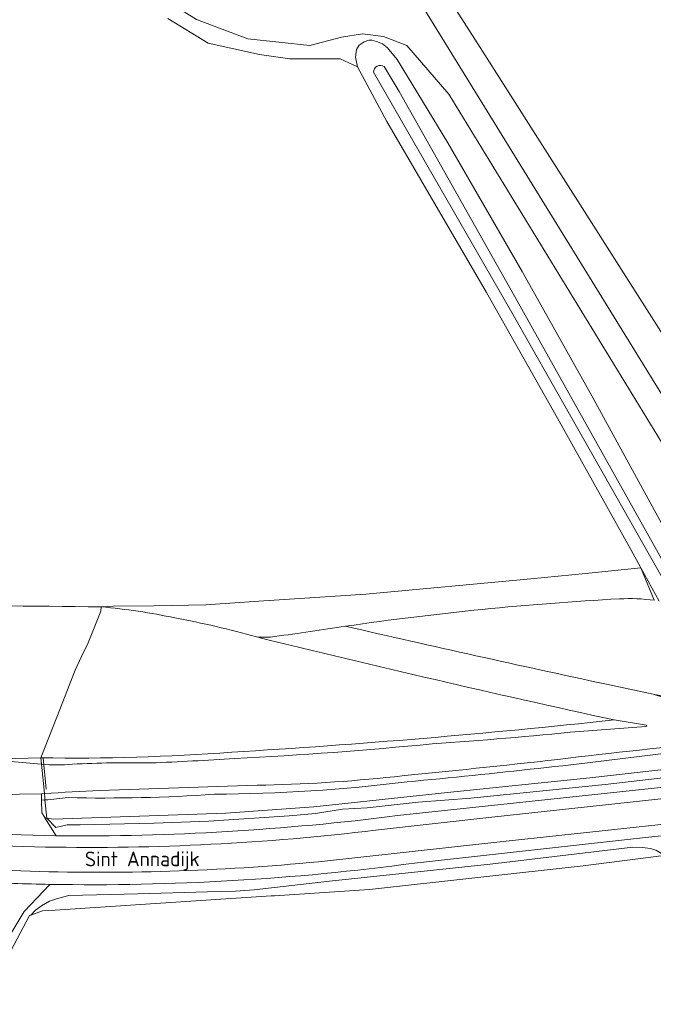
# Model space of a CAD drawing. Extents: x 184422 to 188298, y 343471 to 350189.
# Tile 341 of 513: x 186590 to 186667, y 348605 to 348724. Entities that reach past the tile are written whole.
import ezdxf
from ezdxf.enums import TextEntityAlignment as Align

# ---------------------------------------------------------------- set-up
doc = ezdxf.new("R2010")
doc.units = 0
for name, color, linetype, lineweight in [('B-WA-GR-BOUWLAND-GV', 252, 'Continuous', 13), ('B-WA-GR-GRAS-GV', 252, 'Continuous', 13), ('B-WA-GR-HOUTWAL-GV', 252, 'Continuous', 13), ('B-WA-GW-TALUD_KRUIN-G', 252, 'Continuous', 18), ('B-WA-IE-TERREINAFSCHEIDING_KUNSTMATIG_HEKWERK-G', 252, 'IE-TERREINAFSCHEIDING-KUNSTMATIG', 18), ('B-WA-OG-TOPOGRAFIE-T18', 252, 'Continuous', 18), ('B-WA-OG-WATER_GREPPEL-GV', 252, 'Continuous', 18), ('B-WA-OG-WATER_SLOOT-GV', 252, 'Continuous', 18), ('B-WA-OG-WEG-GV', 252, 'Continuous', 18), ('B-WA-VH-ONVERHARD-GV', 252, 'Continuous', 18), ('B-WA-VH-VERHARDING_ASFALT-GV', 252, 'Continuous', 18), ('B-WA-VH-VERHARDING_BETONSTRAATSTEEN-GV', 252, 'Continuous', 18)]:
    doc.layers.add(name, color=color, linetype=linetype, lineweight=lineweight)
doc.styles.add('NLCS-ISO-M1000-T18', font='NLCS-ISO.ttf', dxfattribs={"height": 1.8})
doc.linetypes.add('IE-TERREINAFSCHEIDING-KUNSTMATIG', pattern='A,4,[82,NLCS.SHX,S=0.75,R=90,X=0,Y=0],4,-2', length=10)

msp = doc.modelspace()

# ---------------------------------------------------------------- linework, layer by layer
at = {"layer": 'B-WA-GR-BOUWLAND-GV', "flags": 128}
msp.add_lwpolyline([(186668.125, 348622.81), (186658.339, 348621.553), (186632.384, 348618.68), (186620.822, 348617.925), (186620.435, 348617.899), (186594.175, 348616.184), (186592.614, 348616.082), (186591.2, 348615.574), (186591.06, 348615.524), (186590.664, 348614.779), (186589.928, 348613.395), (186588.056, 348609.875)], dxfattribs=at)
msp.add_lwpolyline([(186668.125, 348622.81), (186658.339, 348621.553), (186632.384, 348618.68), (186620.822, 348617.925), (186620.435, 348617.899), (186594.175, 348616.184), (186592.614, 348616.082), (186591.2, 348615.574), (186591.06, 348615.524), (186590.664, 348614.779), (186589.928, 348613.395), (186588.056, 348609.875)], dxfattribs=at)
msp.add_lwpolyline([(186668.125, 348622.81), (186658.339, 348621.553), (186632.384, 348618.68), (186620.822, 348617.925), (186620.435, 348617.899), (186594.175, 348616.184), (186592.614, 348616.082), (186591.2, 348615.574), (186591.06, 348615.524), (186590.664, 348614.779), (186589.928, 348613.395), (186588.056, 348609.875)], dxfattribs=at)
at = {"layer": 'B-WA-GR-GRAS-GV', "flags": 128}
for points in [[(186726.57, 348827.032), (186715.297, 348821.007), (186706.134, 348816.074), (186698.891, 348811.589), (186690.272, 348804.935), (186685.392, 348800.875), (186680.108, 348796.27), (186675.963, 348792.726), (186673.206, 348789.657), (186668.246, 348784.261), (186664.379, 348779.474), (186662.212, 348776.57), (186656.262, 348767.201), (186651.341, 348760.666), (186648.664, 348757.235), (186645.638, 348754.108), (186642.8, 348751.388), (186632.213, 348742.257), (186645.814, 348720.958), (186684.65, 348660.007), (186703.216, 348665.877), (186715.741, 348670.428), (186719.185, 348671.321)], [(186726.57, 348827.032), (186715.297, 348821.007), (186706.134, 348816.074), (186698.891, 348811.589), (186690.272, 348804.935), (186685.392, 348800.875), (186680.108, 348796.27), (186675.963, 348792.726), (186673.206, 348789.657), (186668.246, 348784.261), (186664.379, 348779.474), (186662.212, 348776.57), (186656.262, 348767.201), (186651.341, 348760.666), (186648.664, 348757.235), (186645.638, 348754.108), (186642.8, 348751.388), (186632.213, 348742.257), (186645.814, 348720.958), (186684.65, 348660.007), (186703.216, 348665.877), (186715.741, 348670.428), (186719.185, 348671.321)], [(186726.57, 348827.032), (186715.297, 348821.007), (186706.134, 348816.074), (186698.891, 348811.589), (186690.272, 348804.935), (186685.392, 348800.875), (186680.108, 348796.27), (186675.963, 348792.726), (186673.206, 348789.657), (186668.246, 348784.261), (186664.379, 348779.474), (186662.212, 348776.57), (186656.262, 348767.201), (186651.341, 348760.666), (186648.664, 348757.235), (186645.638, 348754.108), (186642.8, 348751.388), (186632.213, 348742.257), (186645.814, 348720.958), (186684.65, 348660.007), (186703.216, 348665.877), (186715.741, 348670.428), (186719.185, 348671.321)], [(186719.185, 348671.321), (186715.741, 348670.428), (186703.216, 348665.877), (186684.65, 348660.007), (186645.814, 348720.958), (186632.213, 348742.257)], [(186719.185, 348671.321), (186715.741, 348670.428), (186703.216, 348665.877), (186684.65, 348660.007), (186645.814, 348720.958), (186632.213, 348742.257)], [(186719.185, 348671.321), (186715.741, 348670.428), (186703.216, 348665.877), (186684.65, 348660.007), (186645.814, 348720.958), (186632.213, 348742.257)], [(186629.927, 348740.411), (186675.508, 348666.465), (186679.342, 348659.48), (186679.772, 348659.757), (186688.462, 348643.756), (186689.306, 348643.082), (186688.999, 348643.571), (186688.503, 348644.885), (186687.735, 348647.481), (186688.905, 348645.496), (186689.436, 348644.703), (186690.002, 348644.14), (186690.272, 348643.951), (186690.662, 348643.816), (186690.954, 348643.778), (186691.673, 348643.796), (186692.521, 348643.845), (186693.162, 348644.033), (186696.667, 348645.298), (186703.017, 348647.919), (186710.583, 348651.672), (186715.328, 348654.118), (186717.311, 348655.337)], [(186629.927, 348740.411), (186675.508, 348666.465), (186679.342, 348659.48), (186679.772, 348659.757), (186688.462, 348643.756), (186689.306, 348643.082), (186688.999, 348643.571), (186688.503, 348644.885), (186687.735, 348647.481), (186688.905, 348645.496), (186689.436, 348644.703), (186690.002, 348644.14), (186690.272, 348643.951), (186690.662, 348643.816), (186690.954, 348643.778), (186691.673, 348643.796), (186692.521, 348643.845), (186693.162, 348644.033), (186696.667, 348645.298), (186703.017, 348647.919), (186710.583, 348651.672), (186715.328, 348654.118), (186717.311, 348655.337)], [(186629.927, 348740.411), (186675.508, 348666.465), (186679.342, 348659.48), (186679.772, 348659.757), (186688.462, 348643.756), (186689.306, 348643.082), (186688.999, 348643.571), (186688.503, 348644.885), (186687.735, 348647.481), (186688.905, 348645.496), (186689.436, 348644.703), (186690.002, 348644.14), (186690.272, 348643.951), (186690.662, 348643.816), (186690.954, 348643.778), (186691.673, 348643.796), (186692.521, 348643.845), (186693.162, 348644.033), (186696.667, 348645.298), (186703.017, 348647.919), (186710.583, 348651.672), (186715.328, 348654.118), (186717.311, 348655.337)], [(186599.756, 348653.022), (186601.214, 348653.088), (186606.192, 348653.148), (186612.484, 348653.281), (186618.927, 348653.709), (186631.926, 348654.572), (186651.963, 348656.409), (186658.643, 348657.088), (186665.349, 348657.771), (186664.118, 348659.988), (186655.237, 348675.949), (186646.592, 348691.205), (186634.476, 348711.999), (186630.917, 348718.644), (186628.79, 348719.594), (186622.673, 348719.594), (186619.002, 348720.138), (186612.749, 348721.497), (186607.854, 348724.488)], [(186599.756, 348653.022), (186601.214, 348653.088), (186606.192, 348653.148), (186612.484, 348653.281), (186618.927, 348653.709), (186631.926, 348654.572), (186651.963, 348656.409), (186658.643, 348657.088), (186665.349, 348657.771), (186664.118, 348659.988), (186655.237, 348675.949), (186646.592, 348691.205), (186634.476, 348711.999), (186630.917, 348718.644), (186628.79, 348719.594), (186622.673, 348719.594), (186619.002, 348720.138), (186612.749, 348721.497), (186607.854, 348724.488)], [(186599.756, 348653.022), (186601.214, 348653.088), (186606.192, 348653.148), (186612.484, 348653.281), (186618.927, 348653.709), (186631.926, 348654.572), (186651.963, 348656.409), (186658.643, 348657.088), (186665.349, 348657.771), (186664.118, 348659.988), (186655.237, 348675.949), (186646.592, 348691.205), (186634.476, 348711.999), (186630.917, 348718.644), (186628.79, 348719.594), (186622.673, 348719.594), (186619.002, 348720.138), (186612.749, 348721.497), (186607.854, 348724.488)], [(186667.593, 348653.727), (186665.349, 348657.771), (186658.643, 348657.088), (186651.963, 348656.409), (186631.926, 348654.572), (186618.927, 348653.709), (186612.484, 348653.281), (186606.192, 348653.148)], [(186667.593, 348653.727), (186665.349, 348657.771), (186658.643, 348657.088), (186651.963, 348656.409), (186631.926, 348654.572), (186618.927, 348653.709), (186612.484, 348653.281), (186606.192, 348653.148)], [(186667.593, 348653.727), (186665.349, 348657.771), (186658.643, 348657.088), (186651.963, 348656.409), (186631.926, 348654.572), (186618.927, 348653.709), (186612.484, 348653.281), (186606.192, 348653.148)], [(186606.192, 348653.148), (186601.214, 348653.088), (186599.756, 348653.022)], [(186606.192, 348653.148), (186601.214, 348653.088), (186599.756, 348653.022)], [(186606.192, 348653.148), (186601.214, 348653.088), (186599.756, 348653.022)], [(186661.158, 348643.615), (186666.867, 348642.419)], [(186661.158, 348643.615), (186666.867, 348642.419)], [(186661.158, 348643.615), (186666.867, 348642.419)], [(186657.895, 348637.899), (186665.969, 348638.486), (186666.091, 348638.536), (186666.041, 348638.658), (186662.104, 348639.285)], [(186657.895, 348637.899), (186665.969, 348638.486), (186666.091, 348638.536), (186666.041, 348638.658), (186662.104, 348639.285)], [(186657.895, 348637.899), (186665.969, 348638.486), (186666.091, 348638.536), (186666.041, 348638.658), (186662.104, 348639.285)], [(186584.768, 348634.5), (186592.443, 348634.687)], [(186584.768, 348634.5), (186592.443, 348634.687)], [(186584.768, 348634.5), (186592.443, 348634.687)], [(186592.443, 348634.687), (186592.518, 348633.906)], [(186592.443, 348634.687), (186592.518, 348633.906)], [(186592.443, 348634.687), (186592.518, 348633.906)], [(186592.933, 348629.561), (186592.512, 348629.521), (186592.535, 348628.005), (186592.901, 348627.419), (186593.145, 348627.353), (186593.934, 348627.248), (186614.916, 348627.961), (186625.62, 348628.726), (186641.862, 348630.475), (186659.168, 348632.252), (186677.081, 348634.276)], [(186592.933, 348629.561), (186592.512, 348629.521), (186592.535, 348628.005), (186592.901, 348627.419), (186593.145, 348627.353), (186593.934, 348627.248), (186614.916, 348627.961), (186625.62, 348628.726), (186641.862, 348630.475), (186659.168, 348632.252), (186677.081, 348634.276)], [(186592.933, 348629.561), (186592.512, 348629.521), (186592.535, 348628.005), (186592.901, 348627.419), (186593.145, 348627.353), (186593.934, 348627.248), (186614.916, 348627.961), (186625.62, 348628.726), (186641.862, 348630.475), (186659.168, 348632.252), (186677.081, 348634.276)], [(186592.858, 348630.344), (186592.5, 348630.321), (186592.512, 348629.521), (186592.933, 348629.561)], [(186592.858, 348630.344), (186592.5, 348630.321), (186592.512, 348629.521), (186592.933, 348629.561)], [(186592.858, 348630.344), (186592.5, 348630.321), (186592.512, 348629.521), (186592.933, 348629.561)]]:
    msp.add_lwpolyline(points, dxfattribs=at)
at = {"layer": 'B-WA-GR-GRAS-GV'}
for points in [[(186574.49, 348653.16, -0.0038778), (186599.756, 348653.022)], [(186599.756, 348653.022, 0.0038778), (186574.49, 348653.16)], [(186574.49, 348653.16, -0.0038778), (186599.756, 348653.022)], [(186599.756, 348653.022, 0.0038778), (186574.49, 348653.16)], [(186574.49, 348653.16, -0.0038778), (186599.756, 348653.022)], [(186599.756, 348653.022, 0.0038778), (186574.49, 348653.16)], [(186629.464, 348650.666, -0.0227863), (186662.761, 348653.995)], [(186662.761, 348653.995, 0.0227863), (186629.464, 348650.666)], [(186629.464, 348650.666, -0.0227863), (186662.761, 348653.995)], [(186662.761, 348653.995, 0.0227863), (186629.464, 348650.666)], [(186629.464, 348650.666, -0.0227863), (186662.761, 348653.995)], [(186662.761, 348653.995, 0.0227863), (186629.464, 348650.666)], [(186662.761, 348653.995, -0.0470035), (186666.99, 348653.818)], [(186666.99, 348653.818, 0.0470035), (186662.761, 348653.995)], [(186662.761, 348653.995, -0.0470035), (186666.99, 348653.818)], [(186666.99, 348653.818, 0.0470035), (186662.761, 348653.995)], [(186662.761, 348653.995, -0.0470035), (186666.99, 348653.818)], [(186666.99, 348653.818, 0.0470035), (186662.761, 348653.995)], [(186599.756, 348653.022, -0.0301583), (186608.726, 348651.678)], [(186608.726, 348651.678, 0.0301583), (186599.756, 348653.022)], [(186599.756, 348653.022, -0.0301583), (186608.726, 348651.678)], [(186608.726, 348651.678, 0.0301583), (186599.756, 348653.022)], [(186599.756, 348653.022, -0.0301583), (186608.726, 348651.678)], [(186608.726, 348651.678, 0.0301583), (186599.756, 348653.022)], [(186608.726, 348651.678, -0.0241425), (186618.652, 348649.365)], [(186618.652, 348649.365, 0.0241425), (186608.726, 348651.678)], [(186608.726, 348651.678, -0.0241425), (186618.652, 348649.365)], [(186618.652, 348649.365, 0.0241425), (186608.726, 348651.678)], [(186608.726, 348651.678, -0.0241425), (186618.652, 348649.365)], [(186618.652, 348649.365, 0.0241425), (186608.726, 348651.678)], [(186620.876, 348649.417, 0.0047747), (186629.464, 348650.666)], [(186620.876, 348649.417, 0.0047747), (186629.464, 348650.666)], [(186620.876, 348649.417, 0.0047747), (186629.464, 348650.666)], [(186629.464, 348650.666, 0.0030032), (186661.158, 348643.615)], [(186629.464, 348650.666, 0.0030032), (186661.158, 348643.615)], [(186629.464, 348650.666, 0.0030032), (186661.158, 348643.615)], [(186618.652, 348649.365, 0.0566869), (186620.876, 348649.417)], [(186618.652, 348649.365, 0.0566869), (186620.876, 348649.417)], [(186618.652, 348649.365, 0.0566869), (186620.876, 348649.417)], [(186662.104, 348639.285, -0.006503), (186618.652, 348649.365)], [(186662.104, 348639.285, -0.006503), (186618.652, 348649.365)], [(186662.104, 348639.285, -0.006503), (186618.652, 348649.365)], [(186670.158, 348642.236, -0.107218), (186666.867, 348642.419)], [(186666.867, 348642.419, 0.049664), (186670.61, 348641.55)], [(186666.867, 348642.419, 0.107218), (186670.158, 348642.236)], [(186670.158, 348642.236, -0.107218), (186666.867, 348642.419)], [(186666.867, 348642.419, 0.049664), (186670.61, 348641.55)], [(186666.867, 348642.419, 0.107218), (186670.158, 348642.236)], [(186670.158, 348642.236, -0.107218), (186666.867, 348642.419)], [(186666.867, 348642.419, 0.049664), (186670.61, 348641.55)], [(186666.867, 348642.419, 0.107218), (186670.158, 348642.236)], [(186662.104, 348639.285, -0.0120486), (186615.627, 348635.369)], [(186615.627, 348635.369, 0.0120486), (186662.104, 348639.285)], [(186662.104, 348639.285, -0.0120486), (186615.627, 348635.369)], [(186615.627, 348635.369, 0.0120486), (186662.104, 348639.285)], [(186662.104, 348639.285, -0.0120486), (186615.627, 348635.369)], [(186615.627, 348635.369, 0.0120486), (186662.104, 348639.285)], [(186640.008, 348636.388, 0.0084524), (186657.895, 348637.899)], [(186640.008, 348636.388, 0.0084524), (186657.895, 348637.899)], [(186640.008, 348636.388, 0.0084524), (186657.895, 348637.899)], [(186616.005, 348634.615, 0.0130458), (186640.008, 348636.388)], [(186616.005, 348634.615, 0.0130458), (186640.008, 348636.388)], [(186616.005, 348634.615, 0.0130458), (186640.008, 348636.388)], [(186675.117, 348636.671, 0.0045094), (186655.279, 348634.492)], [(186675.117, 348636.671, 0.0045094), (186655.279, 348634.492)], [(186675.117, 348636.671, 0.0045094), (186655.279, 348634.492)], [(186615.627, 348635.369, -0.0225087), (186592.443, 348634.687)], [(186592.443, 348634.687, 0.0225087), (186615.627, 348635.369)], [(186615.627, 348635.369, -0.0225087), (186592.443, 348634.687)], [(186592.443, 348634.687, 0.0225087), (186615.627, 348635.369)], [(186615.627, 348635.369, -0.0225087), (186592.443, 348634.687)], [(186592.443, 348634.687, 0.0225087), (186615.627, 348635.369)], [(186636.95, 348631.763, 0.0077637), (186668.789, 348635.278)], [(186668.789, 348635.278, -0.0077637), (186636.95, 348631.763)], [(186636.95, 348631.763, 0.0077637), (186668.789, 348635.278)], [(186668.789, 348635.278, -0.0077637), (186636.95, 348631.763)], [(186636.95, 348631.763, 0.0077637), (186668.789, 348635.278)], [(186668.789, 348635.278, -0.0077637), (186636.95, 348631.763)], [(186596.257, 348633.906, -0.0188788), (186605.789, 348634.06)], [(186596.257, 348633.906, -0.0188788), (186605.789, 348634.06)], [(186596.257, 348633.906, -0.0188788), (186605.789, 348634.06)], [(186605.789, 348634.06, 0.0067767), (186616.005, 348634.615)], [(186605.789, 348634.06, 0.0067767), (186616.005, 348634.615)], [(186605.789, 348634.06, 0.0067767), (186616.005, 348634.615)], [(186655.279, 348634.492, -0.0034512), (186635.416, 348632.393)], [(186655.279, 348634.492, -0.0034512), (186635.416, 348632.393)], [(186655.279, 348634.492, -0.0034512), (186635.416, 348632.393)], [(186592.518, 348633.906, 0.0443969), (186596.257, 348633.906)], [(186592.518, 348633.906, 0.0443969), (186596.257, 348633.906)], [(186592.518, 348633.906, 0.0443969), (186596.257, 348633.906)], [(186613.517, 348630.253, 0.0284272), (186636.95, 348631.763)], [(186636.95, 348631.763, -0.0284272), (186613.517, 348630.253)], [(186613.517, 348630.253, 0.0284272), (186636.95, 348631.763)], [(186636.95, 348631.763, -0.0284272), (186613.517, 348630.253)], [(186613.517, 348630.253, 0.0284272), (186636.95, 348631.763)], [(186636.95, 348631.763, -0.0284272), (186613.517, 348630.253)], [(186635.416, 348632.393, -0.0228446), (186618.707, 348631.357)], [(186635.416, 348632.393, -0.0228446), (186618.707, 348631.357)], [(186635.416, 348632.393, -0.0228446), (186618.707, 348631.357)], [(186599.597, 348630.706, 0.0044945), (186592.858, 348630.344)], [(186599.597, 348630.706, 0.0044945), (186592.858, 348630.344)], [(186599.597, 348630.706, 0.0044945), (186592.858, 348630.344)], [(186618.707, 348631.357, 0.0002578), (186599.597, 348630.706)], [(186618.707, 348631.357, 0.0002578), (186599.597, 348630.706)], [(186618.707, 348631.357, 0.0002578), (186599.597, 348630.706)], [(186592.933, 348629.561, 0.0031341), (186595.744, 348629.844)], [(186595.744, 348629.844, -0.0031341), (186592.933, 348629.561)], [(186592.933, 348629.561, 0.0031341), (186595.744, 348629.844)], [(186595.744, 348629.844, -0.0031341), (186592.933, 348629.561)], [(186592.933, 348629.561, 0.0031341), (186595.744, 348629.844)], [(186595.744, 348629.844, -0.0031341), (186592.933, 348629.561)], [(186595.744, 348629.844, 0.0219945), (186613.517, 348630.253)], [(186613.517, 348630.253, -0.0219945), (186595.744, 348629.844)], [(186595.744, 348629.844, 0.0219945), (186613.517, 348630.253)], [(186613.517, 348630.253, -0.0219945), (186595.744, 348629.844)], [(186595.744, 348629.844, 0.0219945), (186613.517, 348630.253)], [(186613.517, 348630.253, -0.0219945), (186595.744, 348629.844)]]:
    msp.add_lwpolyline(points, format="xyb", dxfattribs=at)
at = {"layer": 'B-WA-GR-GRAS-GV', "flags": 128}
for points in [[(186644.689, 348629.778), (186661.022, 348631.425), (186670.504, 348632.542), (186673.784, 348632.876), (186677.051, 348633.133), (186677.081, 348634.276), (186659.168, 348632.252), (186641.862, 348630.475), (186625.62, 348628.726), (186614.916, 348627.961), (186593.934, 348627.248), (186593.145, 348627.353), (186594.26, 348626.216), (186595.64, 348626.528), (186597.192, 348626.557), (186606.21, 348626.728), (186612.861, 348626.987), (186622.598, 348627.634), (186625.821, 348627.938), (186629.104, 348628.438), (186632.102, 348628.594), (186638.283, 348629.308)], [(186644.689, 348629.778), (186661.022, 348631.425), (186670.504, 348632.542), (186673.784, 348632.876), (186677.051, 348633.133), (186677.081, 348634.276), (186659.168, 348632.252), (186641.862, 348630.475), (186625.62, 348628.726), (186614.916, 348627.961), (186593.934, 348627.248), (186593.145, 348627.353), (186594.26, 348626.216), (186595.64, 348626.528), (186597.192, 348626.557), (186606.21, 348626.728), (186612.861, 348626.987), (186622.598, 348627.634), (186625.821, 348627.938), (186629.104, 348628.438), (186632.102, 348628.594), (186638.283, 348629.308)], [(186644.689, 348629.778), (186661.022, 348631.425), (186670.504, 348632.542), (186673.784, 348632.876), (186677.051, 348633.133), (186677.081, 348634.276), (186659.168, 348632.252), (186641.862, 348630.475), (186625.62, 348628.726), (186614.916, 348627.961), (186593.934, 348627.248), (186593.145, 348627.353), (186594.26, 348626.216), (186595.64, 348626.528), (186597.192, 348626.557), (186606.21, 348626.728), (186612.861, 348626.987), (186622.598, 348627.634), (186625.821, 348627.938), (186629.104, 348628.438), (186632.102, 348628.594), (186638.283, 348629.308)], [(186591.2, 348615.574), (186592.614, 348616.082), (186594.175, 348616.184), (186620.435, 348617.899), (186620.822, 348617.925), (186632.384, 348618.68), (186658.339, 348621.553), (186668.125, 348622.81), (186667.845, 348623.044), (186667.243, 348623.437), (186666.511, 348623.652), (186665.57, 348623.787), (186664.361, 348623.834), (186647.03, 348621.78), (186627.5, 348619.693), (186618.336, 348618.645), (186616.08, 348618.478), (186612.684, 348618.401), (186604.2, 348618.146), (186595.848, 348617.966), (186594.439, 348617.614), (186593.475, 348617.265), (186592.524, 348616.717), (186591.794, 348616.169)], [(186591.2, 348615.574), (186592.614, 348616.082), (186594.175, 348616.184), (186620.435, 348617.899), (186620.822, 348617.925), (186632.384, 348618.68), (186658.339, 348621.553), (186668.125, 348622.81), (186667.845, 348623.044), (186667.243, 348623.437), (186666.511, 348623.652), (186665.57, 348623.787), (186664.361, 348623.834), (186647.03, 348621.78), (186627.5, 348619.693), (186618.336, 348618.645), (186616.08, 348618.478), (186612.684, 348618.401), (186604.2, 348618.146), (186595.848, 348617.966), (186594.439, 348617.614), (186593.475, 348617.265), (186592.524, 348616.717), (186591.794, 348616.169)], [(186591.2, 348615.574), (186592.614, 348616.082), (186594.175, 348616.184), (186620.435, 348617.899), (186620.822, 348617.925), (186632.384, 348618.68), (186658.339, 348621.553), (186668.125, 348622.81), (186667.845, 348623.044), (186667.243, 348623.437), (186666.511, 348623.652), (186665.57, 348623.787), (186664.361, 348623.834), (186647.03, 348621.78), (186627.5, 348619.693), (186618.336, 348618.645), (186616.08, 348618.478), (186612.684, 348618.401), (186604.2, 348618.146), (186595.848, 348617.966), (186594.439, 348617.614), (186593.475, 348617.265), (186592.524, 348616.717), (186591.794, 348616.169)]]:
    msp.add_lwpolyline(points, close=True, dxfattribs=at)
at = {"layer": 'B-WA-GR-HOUTWAL-GV', "flags": 128}
for points in [[(186682.748, 348643.391), (186682.897, 348643.175), (186684.11, 348644.003), (186676.665, 348657.845), (186672.779, 348665.007), (186642.025, 348715.324), (186636.919, 348721.207), (186634.078, 348722.322), (186631.531, 348722.628), (186628.985, 348722.221), (186625.114, 348721.203), (186617.575, 348722.017), (186611.361, 348724.357), (186605.045, 348728.324), (186600.257, 348731.478), (186596.284, 348732.597), (186592.82, 348733.004), (186591.133, 348732.781)], [(186682.748, 348643.391), (186682.897, 348643.175), (186684.11, 348644.003), (186676.665, 348657.845), (186672.779, 348665.007), (186642.025, 348715.324), (186636.919, 348721.207), (186634.078, 348722.322), (186631.531, 348722.628), (186628.985, 348722.221), (186625.114, 348721.203), (186617.575, 348722.017), (186611.361, 348724.357), (186605.045, 348728.324), (186600.257, 348731.478), (186596.284, 348732.597), (186592.82, 348733.004), (186591.133, 348732.781)], [(186682.748, 348643.391), (186682.897, 348643.175), (186684.11, 348644.003), (186676.665, 348657.845), (186672.779, 348665.007), (186642.025, 348715.324), (186636.919, 348721.207), (186634.078, 348722.322), (186631.531, 348722.628), (186628.985, 348722.221), (186625.114, 348721.203), (186617.575, 348722.017), (186611.361, 348724.357), (186605.045, 348728.324), (186600.257, 348731.478), (186596.284, 348732.597), (186592.82, 348733.004), (186591.133, 348732.781)], [(186607.854, 348724.488), (186612.749, 348721.497), (186619.002, 348720.138), (186622.673, 348719.594), (186628.79, 348719.594), (186630.917, 348718.644), (186630.673, 348719.79), (186630.805, 348720.725), (186631.112, 348721.242), (186631.737, 348721.645), (186632.287, 348721.864), (186632.651, 348721.877), (186633.243, 348721.705), (186633.949, 348721.415), (186634.56, 348720.913), (186635.755, 348719.502), (186641.889, 348709.387), (186650.919, 348693.745), (186659.393, 348678.661), (186667.649, 348663.56), (186669.214, 348660.64), (186671.802, 348656.782)], [(186607.854, 348724.488), (186612.749, 348721.497), (186619.002, 348720.138), (186622.673, 348719.594), (186628.79, 348719.594), (186630.917, 348718.644), (186630.673, 348719.79), (186630.805, 348720.725), (186631.112, 348721.242), (186631.737, 348721.645), (186632.287, 348721.864), (186632.651, 348721.877), (186633.243, 348721.705), (186633.949, 348721.415), (186634.56, 348720.913), (186635.755, 348719.502), (186641.889, 348709.387), (186650.919, 348693.745), (186659.393, 348678.661), (186667.649, 348663.56), (186669.214, 348660.64), (186671.802, 348656.782)], [(186607.854, 348724.488), (186612.749, 348721.497), (186619.002, 348720.138), (186622.673, 348719.594), (186628.79, 348719.594), (186630.917, 348718.644), (186630.673, 348719.79), (186630.805, 348720.725), (186631.112, 348721.242), (186631.737, 348721.645), (186632.287, 348721.864), (186632.651, 348721.877), (186633.243, 348721.705), (186633.949, 348721.415), (186634.56, 348720.913), (186635.755, 348719.502), (186641.889, 348709.387), (186650.919, 348693.745), (186659.393, 348678.661), (186667.649, 348663.56), (186669.214, 348660.64), (186671.802, 348656.782)]]:
    msp.add_lwpolyline(points, dxfattribs=at)
at = {"layer": 'B-WA-GW-TALUD_KRUIN-G'}
for points in [[(186629.464, 348650.666, 0.0030032), (186661.158, 348643.615)], [(186629.464, 348650.666, 0.0030032), (186661.158, 348643.615)], [(186629.464, 348650.666, 0.0030032), (186661.158, 348643.615)], [(186666.867, 348642.419, 0.107218), (186670.158, 348642.236)], [(186666.867, 348642.419, 0.107218), (186670.158, 348642.236)], [(186666.867, 348642.419, 0.107218), (186670.158, 348642.236)], [(186615.627, 348635.369, 0.0120486), (186662.104, 348639.285)], [(186615.627, 348635.369, 0.0120486), (186662.104, 348639.285)], [(186615.627, 348635.369, 0.0120486), (186662.104, 348639.285)], [(186592.443, 348634.687, 0.0225087), (186615.627, 348635.369)], [(186592.443, 348634.687, 0.0225087), (186615.627, 348635.369)], [(186592.443, 348634.687, 0.0225087), (186615.627, 348635.369)], [(186668.789, 348635.278, -0.0077637), (186636.95, 348631.763)], [(186668.789, 348635.278, -0.0077637), (186636.95, 348631.763)], [(186668.789, 348635.278, -0.0077637), (186636.95, 348631.763)], [(186636.95, 348631.763, -0.0284272), (186613.517, 348630.253)], [(186636.95, 348631.763, -0.0284272), (186613.517, 348630.253)], [(186636.95, 348631.763, -0.0284272), (186613.517, 348630.253)], [(186595.744, 348629.844, -0.0031341), (186592.933, 348629.561)], [(186595.744, 348629.844, -0.0031341), (186592.933, 348629.561)], [(186595.744, 348629.844, -0.0031341), (186592.933, 348629.561)], [(186613.517, 348630.253, -0.0219945), (186595.744, 348629.844)], [(186613.517, 348630.253, -0.0219945), (186595.744, 348629.844)], [(186613.517, 348630.253, -0.0219945), (186595.744, 348629.844)]]:
    msp.add_lwpolyline(points, format="xyb", dxfattribs=at)
at = {"layer": 'B-WA-GW-TALUD_KRUIN-G', "flags": 128}
for points in [[(186661.158, 348643.615), (186666.867, 348642.419)], [(186661.158, 348643.615), (186666.867, 348642.419)], [(186661.158, 348643.615), (186666.867, 348642.419)], [(186583.84, 348634.496), (186584.17, 348634.487), (186584.211, 348634.486), (186584.768, 348634.5), (186592.443, 348634.687)], [(186583.84, 348634.496), (186584.17, 348634.487), (186584.211, 348634.486), (186584.768, 348634.5), (186592.443, 348634.687)], [(186583.84, 348634.496), (186584.17, 348634.487), (186584.211, 348634.486), (186584.768, 348634.5), (186592.443, 348634.687)], [(186592.933, 348629.561), (186592.512, 348629.521)], [(186592.933, 348629.561), (186592.512, 348629.521)], [(186592.933, 348629.561), (186592.512, 348629.521)]]:
    msp.add_lwpolyline(points, dxfattribs=at)
at = {"layer": 'B-WA-IE-TERREINAFSCHEIDING_KUNSTMATIG_HEKWERK-G', "flags": 128}
for points in [[(186658.643, 348657.088), (186651.963, 348656.409)], [(186658.643, 348657.088), (186651.963, 348656.409)], [(186658.643, 348657.088), (186651.963, 348656.409)], [(186665.349, 348657.771), (186658.643, 348657.088)], [(186665.349, 348657.771), (186658.643, 348657.088)], [(186665.349, 348657.771), (186658.643, 348657.088)], [(186665.349, 348657.771), (186666.99, 348653.818)], [(186665.349, 348657.771), (186666.99, 348653.818)], [(186665.349, 348657.771), (186666.99, 348653.818)], [(186651.963, 348656.409), (186631.926, 348654.572)], [(186651.963, 348656.409), (186631.926, 348654.572)], [(186651.963, 348656.409), (186631.926, 348654.572)], [(186631.926, 348654.572), (186618.927, 348653.709)], [(186631.926, 348654.572), (186618.927, 348653.709)], [(186631.926, 348654.572), (186618.927, 348653.709)], [(186606.192, 348653.148), (186601.214, 348653.088)], [(186606.192, 348653.148), (186601.214, 348653.088)], [(186606.192, 348653.148), (186601.214, 348653.088)], [(186612.484, 348653.281), (186606.192, 348653.148)], [(186612.484, 348653.281), (186606.192, 348653.148)], [(186612.484, 348653.281), (186606.192, 348653.148)], [(186618.927, 348653.709), (186612.484, 348653.281)], [(186618.927, 348653.709), (186612.484, 348653.281)], [(186618.927, 348653.709), (186612.484, 348653.281)], [(186598.163, 348648.637), (186599.715, 348652.497)], [(186598.163, 348648.637), (186599.715, 348652.497)], [(186598.163, 348648.637), (186599.715, 348652.497)], [(186599.715, 348652.497), (186599.756, 348653.022)], [(186599.715, 348652.497), (186599.756, 348653.022)], [(186599.715, 348652.497), (186599.756, 348653.022)], [(186601.214, 348653.088), (186599.756, 348653.022)], [(186601.214, 348653.088), (186599.756, 348653.022)], [(186601.214, 348653.088), (186599.756, 348653.022)], [(186597.388, 348646.98), (186598.163, 348648.637)], [(186597.388, 348646.98), (186598.163, 348648.637)], [(186597.388, 348646.98), (186598.163, 348648.637)], [(186596.612, 348645.323), (186597.388, 348646.98)], [(186596.612, 348645.323), (186597.388, 348646.98)], [(186596.612, 348645.323), (186597.388, 348646.98)], [(186596.612, 348645.323), (186594.389, 348639.605)], [(186596.612, 348645.323), (186594.389, 348639.605)], [(186596.612, 348645.323), (186594.389, 348639.605)], [(186594.389, 348639.605), (186592.443, 348634.687)], [(186594.389, 348639.605), (186592.443, 348634.687)], [(186594.389, 348639.605), (186592.443, 348634.687)], [(186592.443, 348634.687), (186584.768, 348634.5)], [(186592.443, 348634.687), (186584.768, 348634.5)], [(186592.443, 348634.687), (186584.768, 348634.5)], [(186592.518, 348633.906), (186588.315, 348634.278)], [(186592.518, 348633.906), (186588.315, 348634.278)], [(186592.518, 348633.906), (186588.315, 348634.278)], [(186593.067, 348630.856), (186592.691, 348634.693), (186592.443, 348634.687)], [(186593.067, 348630.856), (186592.691, 348634.693), (186592.443, 348634.687)], [(186593.067, 348630.856), (186592.691, 348634.693), (186592.443, 348634.687)], [(186592.443, 348634.687), (186592.518, 348633.906)], [(186592.443, 348634.687), (186592.518, 348633.906)], [(186592.443, 348634.687), (186592.518, 348633.906)], [(186592.518, 348633.906), (186592.858, 348630.344)], [(186592.518, 348633.906), (186592.858, 348630.344)], [(186592.518, 348633.906), (186592.858, 348630.344)], [(186670.504, 348632.542), (186661.022, 348631.425)], [(186670.504, 348632.542), (186661.022, 348631.425)], [(186670.504, 348632.542), (186661.022, 348631.425)], [(186661.022, 348631.425), (186644.689, 348629.778)], [(186661.022, 348631.425), (186644.689, 348629.778)], [(186661.022, 348631.425), (186644.689, 348629.778)], [(186592.858, 348630.344), (186592.906, 348629.844)], [(186592.858, 348630.344), (186592.906, 348629.844)], [(186592.858, 348630.344), (186592.906, 348629.844)], [(186592.906, 348629.844), (186592.933, 348629.561)], [(186592.906, 348629.844), (186592.933, 348629.561)], [(186592.906, 348629.844), (186592.933, 348629.561)], [(186592.933, 348629.561), (186593.145, 348627.353)], [(186592.933, 348629.561), (186593.145, 348627.353)], [(186592.933, 348629.561), (186593.145, 348627.353)], [(186638.283, 348629.308), (186632.102, 348628.594)], [(186638.283, 348629.308), (186632.102, 348628.594)], [(186638.283, 348629.308), (186632.102, 348628.594)], [(186644.689, 348629.778), (186638.283, 348629.308)], [(186644.689, 348629.778), (186638.283, 348629.308)], [(186644.689, 348629.778), (186638.283, 348629.308)], [(186629.104, 348628.438), (186625.821, 348627.938)], [(186629.104, 348628.438), (186625.821, 348627.938)], [(186629.104, 348628.438), (186625.821, 348627.938)], [(186632.102, 348628.594), (186629.104, 348628.438)], [(186632.102, 348628.594), (186629.104, 348628.438)], [(186632.102, 348628.594), (186629.104, 348628.438)], [(186594.26, 348626.216), (186593.145, 348627.353)], [(186594.26, 348626.216), (186593.145, 348627.353)], [(186594.26, 348626.216), (186593.145, 348627.353)], [(186612.861, 348626.987), (186606.21, 348626.728)], [(186612.861, 348626.987), (186606.21, 348626.728)], [(186612.861, 348626.987), (186606.21, 348626.728)], [(186622.598, 348627.634), (186612.861, 348626.987)], [(186622.598, 348627.634), (186612.861, 348626.987)], [(186622.598, 348627.634), (186612.861, 348626.987)], [(186625.821, 348627.938), (186622.598, 348627.634)], [(186625.821, 348627.938), (186622.598, 348627.634)], [(186625.821, 348627.938), (186622.598, 348627.634)], [(186595.64, 348626.528), (186594.26, 348626.216)], [(186595.64, 348626.528), (186594.26, 348626.216)], [(186595.64, 348626.528), (186594.26, 348626.216)], [(186597.192, 348626.557), (186595.64, 348626.528)], [(186597.192, 348626.557), (186595.64, 348626.528)], [(186597.192, 348626.557), (186595.64, 348626.528)], [(186606.21, 348626.728), (186597.192, 348626.557)], [(186606.21, 348626.728), (186597.192, 348626.557)], [(186606.21, 348626.728), (186597.192, 348626.557)]]:
    msp.add_lwpolyline(points, dxfattribs=at)
at = {"layer": 'B-WA-OG-WATER_GREPPEL-GV'}
msp.add_lwpolyline([(186634.17, 348718.661, 0.6003136), (186632.859, 348717.966)], format="xyb", dxfattribs=at)
msp.add_lwpolyline([(186634.17, 348718.661, 0.6003136), (186632.859, 348717.966)], format="xyb", dxfattribs=at)
msp.add_lwpolyline([(186634.17, 348718.661, 0.6003136), (186632.859, 348717.966)], format="xyb", dxfattribs=at)
at = {"layer": 'B-WA-OG-WATER_GREPPEL-GV', "flags": 128}
msp.add_lwpolyline([(186632.859, 348717.966), (186649.674, 348688.767), (186671.198, 348650.88), (186671.873, 348649.77), (186672.727, 348650.29), (186672.053, 348651.399), (186650.328, 348690.207), (186635.961, 348715.61), (186634.17, 348718.661)], dxfattribs=at)
msp.add_lwpolyline([(186632.859, 348717.966), (186649.674, 348688.767), (186671.198, 348650.88), (186671.873, 348649.77), (186672.727, 348650.29), (186672.053, 348651.399), (186650.328, 348690.207), (186635.961, 348715.61), (186634.17, 348718.661)], dxfattribs=at)
msp.add_lwpolyline([(186632.859, 348717.966), (186649.674, 348688.767), (186671.198, 348650.88), (186671.873, 348649.77), (186672.727, 348650.29), (186672.053, 348651.399), (186650.328, 348690.207), (186635.961, 348715.61), (186634.17, 348718.661)], dxfattribs=at)
at = {"layer": 'B-WA-OG-WATER_SLOOT-GV', "flags": 128}
for points in [[(186667.649, 348663.56), (186659.393, 348678.661), (186650.919, 348693.745), (186641.889, 348709.387), (186635.755, 348719.502), (186634.56, 348720.913), (186633.949, 348721.415), (186633.243, 348721.705), (186632.651, 348721.877), (186632.287, 348721.864), (186631.737, 348721.645), (186631.112, 348721.242), (186630.805, 348720.725), (186630.673, 348719.79), (186630.917, 348718.644), (186634.476, 348711.999), (186646.592, 348691.205), (186655.237, 348675.949), (186664.118, 348659.988), (186665.349, 348657.771), (186667.593, 348653.727)], [(186667.649, 348663.56), (186659.393, 348678.661), (186650.919, 348693.745), (186641.889, 348709.387), (186635.755, 348719.502), (186634.56, 348720.913), (186633.949, 348721.415), (186633.243, 348721.705), (186632.651, 348721.877), (186632.287, 348721.864), (186631.737, 348721.645), (186631.112, 348721.242), (186630.805, 348720.725), (186630.673, 348719.79), (186630.917, 348718.644), (186634.476, 348711.999), (186646.592, 348691.205), (186655.237, 348675.949), (186664.118, 348659.988), (186665.349, 348657.771), (186667.593, 348653.727)], [(186667.649, 348663.56), (186659.393, 348678.661), (186650.919, 348693.745), (186641.889, 348709.387), (186635.755, 348719.502), (186634.56, 348720.913), (186633.949, 348721.415), (186633.243, 348721.705), (186632.651, 348721.877), (186632.287, 348721.864), (186631.737, 348721.645), (186631.112, 348721.242), (186630.805, 348720.725), (186630.673, 348719.79), (186630.917, 348718.644), (186634.476, 348711.999), (186646.592, 348691.205), (186655.237, 348675.949), (186664.118, 348659.988), (186665.349, 348657.771), (186667.593, 348653.727)], [(186674.161, 348643.572), (186676.859, 348640.226), (186677.227, 348640.359), (186679.586, 348640.924), (186679.453, 348641.116), (186679.47, 348641.128), (186673.208, 348650.172), (186671.755, 348649.289), (186670.899, 348650.698), (186671.198, 348650.88), (186649.674, 348688.767), (186632.859, 348717.966)], [(186674.161, 348643.572), (186676.859, 348640.226), (186677.227, 348640.359), (186679.586, 348640.924), (186679.453, 348641.116), (186679.47, 348641.128), (186673.208, 348650.172), (186671.755, 348649.289), (186670.899, 348650.698), (186671.198, 348650.88), (186649.674, 348688.767), (186632.859, 348717.966)], [(186674.161, 348643.572), (186676.859, 348640.226), (186677.227, 348640.359), (186679.586, 348640.924), (186679.453, 348641.116), (186679.47, 348641.128), (186673.208, 348650.172), (186671.755, 348649.289), (186670.899, 348650.698), (186671.198, 348650.88), (186649.674, 348688.767), (186632.859, 348717.966)], [(186634.17, 348718.661), (186635.961, 348715.61), (186650.328, 348690.207), (186672.053, 348651.399), (186672.352, 348651.581), (186671.773, 348653.986), (186671.583, 348654.774), (186672.462, 348654.24), (186675.624, 348652.317)], [(186634.17, 348718.661), (186635.961, 348715.61), (186650.328, 348690.207), (186672.053, 348651.399), (186672.352, 348651.581), (186671.773, 348653.986), (186671.583, 348654.774), (186672.462, 348654.24), (186675.624, 348652.317)], [(186634.17, 348718.661), (186635.961, 348715.61), (186650.328, 348690.207), (186672.053, 348651.399), (186672.352, 348651.581), (186671.773, 348653.986), (186671.583, 348654.774), (186672.462, 348654.24), (186675.624, 348652.317)]]:
    msp.add_lwpolyline(points, dxfattribs=at)
at = {"layer": 'B-WA-OG-WATER_SLOOT-GV'}
msp.add_lwpolyline([(186632.859, 348717.966, -0.6003136), (186634.17, 348718.661)], format="xyb", dxfattribs=at)
msp.add_lwpolyline([(186632.859, 348717.966, -0.6003136), (186634.17, 348718.661)], format="xyb", dxfattribs=at)
msp.add_lwpolyline([(186632.859, 348717.966, -0.6003136), (186634.17, 348718.661)], format="xyb", dxfattribs=at)
at = {"layer": 'B-WA-OG-WEG-GV', "flags": 128}
for points in [[(186670.504, 348632.542), (186661.022, 348631.425), (186644.689, 348629.778), (186638.283, 348629.308), (186632.102, 348628.594), (186629.104, 348628.438), (186625.821, 348627.938), (186622.598, 348627.634), (186612.861, 348626.987), (186606.21, 348626.728), (186597.192, 348626.557), (186595.64, 348626.528), (186594.26, 348626.216), (186593.145, 348627.353), (186592.901, 348627.419), (186592.924, 348627.382), (186594.288, 348625.198)], [(186670.504, 348632.542), (186661.022, 348631.425), (186644.689, 348629.778), (186638.283, 348629.308), (186632.102, 348628.594), (186629.104, 348628.438), (186625.821, 348627.938), (186622.598, 348627.634), (186612.861, 348626.987), (186606.21, 348626.728), (186597.192, 348626.557), (186595.64, 348626.528), (186594.26, 348626.216), (186593.145, 348627.353), (186592.901, 348627.419), (186592.924, 348627.382), (186594.288, 348625.198)], [(186670.504, 348632.542), (186661.022, 348631.425), (186644.689, 348629.778), (186638.283, 348629.308), (186632.102, 348628.594), (186629.104, 348628.438), (186625.821, 348627.938), (186622.598, 348627.634), (186612.861, 348626.987), (186606.21, 348626.728), (186597.192, 348626.557), (186595.64, 348626.528), (186594.26, 348626.216), (186593.145, 348627.353), (186592.901, 348627.419), (186592.924, 348627.382), (186594.288, 348625.198)], [(186635.794, 348627.657), (186668.514, 348631.161)], [(186635.794, 348627.657), (186668.514, 348631.161)], [(186635.794, 348627.657), (186668.514, 348631.161)], [(186719.902, 348630.716), (186665.917, 348624.999), (186637.857, 348621.893)], [(186719.902, 348630.716), (186665.917, 348624.999), (186637.857, 348621.893)], [(186719.902, 348630.716), (186665.917, 348624.999), (186637.857, 348621.893)], [(186588.056, 348609.875), (186589.928, 348613.395), (186590.664, 348614.779), (186591.06, 348615.524), (186591.2, 348615.574), (186591.794, 348616.169), (186592.524, 348616.717), (186593.475, 348617.265), (186594.439, 348617.614), (186595.848, 348617.966), (186604.2, 348618.146), (186612.684, 348618.401), (186616.08, 348618.478), (186618.336, 348618.645), (186627.5, 348619.693), (186647.03, 348621.78), (186664.361, 348623.834), (186665.57, 348623.787), (186666.511, 348623.652), (186667.243, 348623.437)], [(186588.056, 348609.875), (186589.928, 348613.395), (186590.664, 348614.779), (186591.06, 348615.524), (186591.2, 348615.574), (186591.794, 348616.169), (186592.524, 348616.717), (186593.475, 348617.265), (186594.439, 348617.614), (186595.848, 348617.966), (186604.2, 348618.146), (186612.684, 348618.401), (186616.08, 348618.478), (186618.336, 348618.645), (186627.5, 348619.693), (186647.03, 348621.78), (186664.361, 348623.834), (186665.57, 348623.787), (186666.511, 348623.652), (186667.243, 348623.437)], [(186588.056, 348609.875), (186589.928, 348613.395), (186590.664, 348614.779), (186591.06, 348615.524), (186591.2, 348615.574), (186591.794, 348616.169), (186592.524, 348616.717), (186593.475, 348617.265), (186594.439, 348617.614), (186595.848, 348617.966), (186604.2, 348618.146), (186612.684, 348618.401), (186616.08, 348618.478), (186618.336, 348618.645), (186627.5, 348619.693), (186647.03, 348621.78), (186664.361, 348623.834), (186665.57, 348623.787), (186666.511, 348623.652), (186667.243, 348623.437)], [(186593.511, 348619.311), (186590.406, 348616.011), (186588.32, 348612.583), (186585.053, 348606.67), (186585.841, 348606.116), (186577.752, 348593.314), (186577.694, 348593.203), (186581.778, 348597.592), (186581.842, 348597.717), (186588.056, 348609.875)], [(186593.511, 348619.311), (186590.406, 348616.011), (186588.32, 348612.583), (186585.053, 348606.67), (186585.841, 348606.116), (186577.752, 348593.314), (186577.694, 348593.203), (186581.778, 348597.592), (186581.842, 348597.717), (186588.056, 348609.875)], [(186593.511, 348619.311), (186590.406, 348616.011), (186588.32, 348612.583), (186585.053, 348606.67), (186585.841, 348606.116), (186577.752, 348593.314), (186577.694, 348593.203), (186581.778, 348597.592), (186581.842, 348597.717), (186588.056, 348609.875)]]:
    msp.add_lwpolyline(points, dxfattribs=at)
at = {"layer": 'B-WA-OG-WEG-GV'}
for points in [[(186594.288, 348625.198, 0.033603), (186635.794, 348627.657)], [(186594.288, 348625.198, 0.033603), (186635.794, 348627.657)], [(186594.288, 348625.198, 0.033603), (186635.794, 348627.657)], [(186637.857, 348621.893, -0.0377969), (186593.511, 348619.311)], [(186637.857, 348621.893, -0.0377969), (186593.511, 348619.311)], [(186637.857, 348621.893, -0.0377969), (186593.511, 348619.311)]]:
    msp.add_lwpolyline(points, format="xyb", dxfattribs=at)
at = {"layer": 'B-WA-VH-ONVERHARD-GV', "flags": 128}
for points in [[(186611.361, 348724.357), (186617.575, 348722.017), (186625.114, 348721.203), (186628.985, 348722.221), (186631.531, 348722.628), (186634.078, 348722.322), (186636.919, 348721.207), (186642.025, 348715.324), (186672.779, 348665.007), (186676.665, 348657.845), (186679.342, 348659.48), (186675.508, 348666.465), (186629.927, 348740.411)], [(186611.361, 348724.357), (186617.575, 348722.017), (186625.114, 348721.203), (186628.985, 348722.221), (186631.531, 348722.628), (186634.078, 348722.322), (186636.919, 348721.207), (186642.025, 348715.324), (186672.779, 348665.007), (186676.665, 348657.845), (186679.342, 348659.48), (186675.508, 348666.465), (186629.927, 348740.411)], [(186611.361, 348724.357), (186617.575, 348722.017), (186625.114, 348721.203), (186628.985, 348722.221), (186631.531, 348722.628), (186634.078, 348722.322), (186636.919, 348721.207), (186642.025, 348715.324), (186672.779, 348665.007), (186676.665, 348657.845), (186679.342, 348659.48), (186675.508, 348666.465), (186629.927, 348740.411)], [(186666.867, 348642.419), (186661.158, 348643.615)], [(186666.867, 348642.419), (186661.158, 348643.615)], [(186666.867, 348642.419), (186661.158, 348643.615)], [(186662.104, 348639.285), (186666.041, 348638.658), (186666.091, 348638.536), (186665.969, 348638.486), (186657.895, 348637.899)], [(186662.104, 348639.285), (186666.041, 348638.658), (186666.091, 348638.536), (186665.969, 348638.486), (186657.895, 348637.899)], [(186662.104, 348639.285), (186666.041, 348638.658), (186666.091, 348638.536), (186665.969, 348638.486), (186657.895, 348637.899)], [(186592.518, 348633.906), (186592.858, 348630.344)], [(186592.518, 348633.906), (186592.858, 348630.344)], [(186592.518, 348633.906), (186592.858, 348630.344)]]:
    msp.add_lwpolyline(points, dxfattribs=at)
at = {"layer": 'B-WA-VH-ONVERHARD-GV'}
for points in [[(186629.464, 348650.666, -0.0047747), (186620.876, 348649.417)], [(186629.464, 348650.666, -0.0047747), (186620.876, 348649.417)], [(186629.464, 348650.666, -0.0047747), (186620.876, 348649.417)], [(186661.158, 348643.615, -0.0030032), (186629.464, 348650.666)], [(186661.158, 348643.615, -0.0030032), (186629.464, 348650.666)], [(186661.158, 348643.615, -0.0030032), (186629.464, 348650.666)], [(186620.876, 348649.417, -0.0566869), (186618.652, 348649.365)], [(186620.876, 348649.417, -0.0566869), (186618.652, 348649.365)], [(186620.876, 348649.417, -0.0566869), (186618.652, 348649.365)], [(186618.652, 348649.365, 0.006503), (186662.104, 348639.285)], [(186618.652, 348649.365, 0.006503), (186662.104, 348639.285)], [(186618.652, 348649.365, 0.006503), (186662.104, 348639.285)], [(186670.61, 348641.55, -0.049664), (186666.867, 348642.419)], [(186670.61, 348641.55, -0.049664), (186666.867, 348642.419)], [(186670.61, 348641.55, -0.049664), (186666.867, 348642.419)], [(186657.895, 348637.899, -0.0084524), (186640.008, 348636.388)], [(186657.895, 348637.899, -0.0084524), (186640.008, 348636.388)], [(186657.895, 348637.899, -0.0084524), (186640.008, 348636.388)], [(186640.008, 348636.388, -0.0130458), (186616.005, 348634.615)], [(186640.008, 348636.388, -0.0130458), (186616.005, 348634.615)], [(186640.008, 348636.388, -0.0130458), (186616.005, 348634.615)], [(186655.279, 348634.492, -0.0045094), (186675.117, 348636.671)], [(186655.279, 348634.492, -0.0045094), (186675.117, 348636.671)], [(186655.279, 348634.492, -0.0045094), (186675.117, 348636.671)], [(186605.789, 348634.06, 0.0188788), (186596.257, 348633.906)], [(186605.789, 348634.06, 0.0188788), (186596.257, 348633.906)], [(186605.789, 348634.06, 0.0188788), (186596.257, 348633.906)], [(186616.005, 348634.615, -0.0067767), (186605.789, 348634.06)], [(186616.005, 348634.615, -0.0067767), (186605.789, 348634.06)], [(186616.005, 348634.615, -0.0067767), (186605.789, 348634.06)], [(186635.416, 348632.393, 0.0034512), (186655.279, 348634.492)], [(186635.416, 348632.393, 0.0034512), (186655.279, 348634.492)], [(186635.416, 348632.393, 0.0034512), (186655.279, 348634.492)], [(186596.257, 348633.906, -0.0443969), (186592.518, 348633.906)], [(186596.257, 348633.906, -0.0443969), (186592.518, 348633.906)], [(186596.257, 348633.906, -0.0443969), (186592.518, 348633.906)], [(186618.707, 348631.357, 0.0228446), (186635.416, 348632.393)], [(186618.707, 348631.357, 0.0228446), (186635.416, 348632.393)], [(186618.707, 348631.357, 0.0228446), (186635.416, 348632.393)], [(186592.858, 348630.344, -0.0044945), (186599.597, 348630.706)], [(186592.858, 348630.344, -0.0044945), (186599.597, 348630.706)], [(186592.858, 348630.344, -0.0044945), (186599.597, 348630.706)], [(186599.597, 348630.706, -0.0002578), (186618.707, 348631.357)], [(186599.597, 348630.706, -0.0002578), (186618.707, 348631.357)], [(186599.597, 348630.706, -0.0002578), (186618.707, 348631.357)]]:
    msp.add_lwpolyline(points, format="xyb", dxfattribs=at)
at = {"layer": 'B-WA-VH-ONVERHARD-GV', "flags": 128}
msp.add_lwpolyline([(186592.443, 348634.687), (186584.768, 348634.5), (186584.211, 348634.486), (186584.17, 348634.487), (186584.17, 348633.535), (186584.012, 348630.207), (186584.391, 348630.2), (186592.5, 348630.321), (186592.858, 348630.344), (186592.518, 348633.906)], close=True, dxfattribs=at)
msp.add_lwpolyline([(186592.443, 348634.687), (186584.768, 348634.5), (186584.211, 348634.486), (186584.17, 348634.487), (186584.17, 348633.535), (186584.012, 348630.207), (186584.391, 348630.2), (186592.5, 348630.321), (186592.858, 348630.344), (186592.518, 348633.906)], close=True, dxfattribs=at)
msp.add_lwpolyline([(186592.443, 348634.687), (186584.768, 348634.5), (186584.211, 348634.486), (186584.17, 348634.487), (186584.17, 348633.535), (186584.012, 348630.207), (186584.391, 348630.2), (186592.5, 348630.321), (186592.858, 348630.344), (186592.518, 348633.906)], close=True, dxfattribs=at)
at = {"layer": 'B-WA-VH-VERHARDING_ASFALT-GV', "flags": 128}
for points in [[(186633.095, 348625.887), (186647.238, 348627.461), (186708.888, 348634.154), (186719.177, 348635.341), (186718.952, 348636.778), (186708.693, 348635.655), (186702.953, 348634.845), (186693.811, 348633.906)], [(186633.095, 348625.887), (186647.238, 348627.461), (186708.888, 348634.154), (186719.177, 348635.341), (186718.952, 348636.778), (186708.693, 348635.655), (186702.953, 348634.845), (186693.811, 348633.906)], [(186633.095, 348625.887), (186647.238, 348627.461), (186708.888, 348634.154), (186719.177, 348635.341), (186718.952, 348636.778), (186708.693, 348635.655), (186702.953, 348634.845), (186693.811, 348633.906)], [(186626.168, 348622.056), (186647.469, 348624.382), (186719.673, 348632.175), (186719.177, 348635.341), (186708.888, 348634.154), (186647.238, 348627.461), (186633.095, 348625.887)], [(186626.168, 348622.056), (186647.469, 348624.382), (186719.673, 348632.175), (186719.177, 348635.341), (186708.888, 348634.154), (186647.238, 348627.461), (186633.095, 348625.887)], [(186626.168, 348622.056), (186647.469, 348624.382), (186719.673, 348632.175), (186719.177, 348635.341), (186708.888, 348634.154), (186647.238, 348627.461), (186633.095, 348625.887)], [(186594.288, 348625.198), (186582.966, 348625.527), (186537.642, 348628.361), (186522.4, 348629.316), (186512.175, 348629.968), (186467.201, 348632.83), (186466.924, 348633.026), (186461.211, 348633.371), (186461.166, 348633.175), (186453.256, 348633.656), (186453.199, 348632.283), (186478.746, 348630.671), (186530.526, 348627.387), (186571.865, 348624.857)], [(186594.288, 348625.198), (186582.966, 348625.527), (186537.642, 348628.361), (186522.4, 348629.316), (186512.175, 348629.968), (186467.201, 348632.83), (186466.924, 348633.026), (186461.211, 348633.371), (186461.166, 348633.175), (186453.256, 348633.656), (186453.199, 348632.283), (186478.746, 348630.671), (186530.526, 348627.387), (186571.865, 348624.857)], [(186594.288, 348625.198), (186582.966, 348625.527), (186537.642, 348628.361), (186522.4, 348629.316), (186512.175, 348629.968), (186467.201, 348632.83), (186466.924, 348633.026), (186461.211, 348633.371), (186461.166, 348633.175), (186453.256, 348633.656), (186453.199, 348632.283), (186478.746, 348630.671), (186530.526, 348627.387), (186571.865, 348624.857)], [(186693.811, 348633.906), (186677.992, 348632.274), (186668.514, 348631.161), (186635.794, 348627.657)], [(186693.811, 348633.906), (186677.992, 348632.274), (186668.514, 348631.161), (186635.794, 348627.657)], [(186693.811, 348633.906), (186677.992, 348632.274), (186668.514, 348631.161), (186635.794, 348627.657)], [(186637.857, 348621.893), (186665.917, 348624.999), (186719.902, 348630.716), (186719.673, 348632.175), (186647.469, 348624.382), (186626.168, 348622.056)], [(186637.857, 348621.893), (186665.917, 348624.999), (186719.902, 348630.716), (186719.673, 348632.175), (186647.469, 348624.382), (186626.168, 348622.056)], [(186637.857, 348621.893), (186665.917, 348624.999), (186719.902, 348630.716), (186719.673, 348632.175), (186647.469, 348624.382), (186626.168, 348622.056)], [(186584.245, 348611.613), (186582.3, 348608.206), (186582.69, 348607.989), (186585.053, 348606.67), (186588.32, 348612.583), (186590.406, 348616.011), (186593.511, 348619.311)], [(186584.245, 348611.613), (186582.3, 348608.206), (186582.69, 348607.989), (186585.053, 348606.67), (186588.32, 348612.583), (186590.406, 348616.011), (186593.511, 348619.311)], [(186584.245, 348611.613), (186582.3, 348608.206), (186582.69, 348607.989), (186585.053, 348606.67), (186588.32, 348612.583), (186590.406, 348616.011), (186593.511, 348619.311)]]:
    msp.add_lwpolyline(points, dxfattribs=at)
at = {"layer": 'B-WA-VH-VERHARDING_ASFALT-GV'}
for points in [[(186635.794, 348627.657, -0.033603), (186594.288, 348625.198)], [(186635.794, 348627.657, -0.033603), (186594.288, 348625.198)], [(186635.794, 348627.657, -0.033603), (186594.288, 348625.198)], [(186633.095, 348625.887, -0.0344988), (186592.99, 348623.847)], [(186592.99, 348623.847, 0.0344988), (186633.095, 348625.887)], [(186633.095, 348625.887, -0.0344988), (186592.99, 348623.847)], [(186592.99, 348623.847, 0.0344988), (186633.095, 348625.887)], [(186633.095, 348625.887, -0.0344988), (186592.99, 348623.847)], [(186592.99, 348623.847, 0.0344988), (186633.095, 348625.887)], [(186592.99, 348623.847, -0.0114029), (186571.865, 348624.857)], [(186571.865, 348624.857, 0.0114029), (186592.99, 348623.847)], [(186592.99, 348623.847, -0.0114029), (186571.865, 348624.857)], [(186571.865, 348624.857, 0.0114029), (186592.99, 348623.847)], [(186592.99, 348623.847, -0.0114029), (186571.865, 348624.857)], [(186571.865, 348624.857, 0.0114029), (186592.99, 348623.847)], [(186566.544, 348622.149, 0.0099198), (186590.008, 348620.941)], [(186590.008, 348620.941, -0.0099198), (186566.544, 348622.149)], [(186566.544, 348622.149, 0.0099198), (186590.008, 348620.941)], [(186590.008, 348620.941, -0.0099198), (186566.544, 348622.149)], [(186566.544, 348622.149, 0.0099198), (186590.008, 348620.941)], [(186590.008, 348620.941, -0.0099198), (186566.544, 348622.149)], [(186590.008, 348620.941, 0.0324836), (186626.168, 348622.056)], [(186626.168, 348622.056, -0.0324836), (186590.008, 348620.941)], [(186590.008, 348620.941, 0.0324836), (186626.168, 348622.056)], [(186626.168, 348622.056, -0.0324836), (186590.008, 348620.941)], [(186590.008, 348620.941, 0.0324836), (186626.168, 348622.056)], [(186626.168, 348622.056, -0.0324836), (186590.008, 348620.941)], [(186593.511, 348619.311, 0.0377969), (186637.857, 348621.893)], [(186593.511, 348619.311, 0.0377969), (186637.857, 348621.893)], [(186593.511, 348619.311, 0.0377969), (186637.857, 348621.893)], [(186584.669, 348619.598, 0.0075622), (186593.511, 348619.311)], [(186593.511, 348619.311, -0.0075622), (186584.669, 348619.598)], [(186584.669, 348619.598, 0.0075622), (186593.511, 348619.311)], [(186593.511, 348619.311, -0.0075622), (186584.669, 348619.598)], [(186584.669, 348619.598, 0.0075622), (186593.511, 348619.311)], [(186593.511, 348619.311, -0.0075622), (186584.669, 348619.598)]]:
    msp.add_lwpolyline(points, format="xyb", dxfattribs=at)
at = {"layer": 'B-WA-VH-VERHARDING_BETONSTRAATSTEEN-GV', "flags": 128}
msp.add_lwpolyline([(186582.966, 348625.527), (186594.288, 348625.198), (186592.924, 348627.382), (186592.901, 348627.419), (186592.535, 348628.005), (186592.512, 348629.521), (186592.5, 348630.321), (186584.391, 348630.2), (186584.41, 348628.913), (186584.427, 348627.796), (186584.43, 348627.626)], close=True, dxfattribs=at)
msp.add_lwpolyline([(186582.966, 348625.527), (186594.288, 348625.198), (186592.924, 348627.382), (186592.901, 348627.419), (186592.535, 348628.005), (186592.512, 348629.521), (186592.5, 348630.321), (186584.391, 348630.2), (186584.41, 348628.913), (186584.427, 348627.796), (186584.43, 348627.626)], close=True, dxfattribs=at)
msp.add_lwpolyline([(186582.966, 348625.527), (186594.288, 348625.198), (186592.924, 348627.382), (186592.901, 348627.419), (186592.535, 348628.005), (186592.512, 348629.521), (186592.5, 348630.321), (186584.391, 348630.2), (186584.41, 348628.913), (186584.427, 348627.796), (186584.43, 348627.626)], close=True, dxfattribs=at)

# ---------------------------------------------------------------- texts
at = {"layer": 'B-WA-OG-TOPOGRAFIE-T18', "style": 'NLCS-ISO-M1000-T18'}
msp.add_text('Sint Annadijk', height=1.8, rotation=0.1, dxfattribs=at).set_placement((186604.758, 348622.14), align=Align.MIDDLE)
msp.add_text('Sint Annadijk', height=1.8, rotation=0.1, dxfattribs=at).set_placement((186604.758, 348622.14), align=Align.MIDDLE)
msp.add_text('Sint Annadijk', height=1.8, rotation=0.1, dxfattribs=at).set_placement((186604.758, 348622.14), align=Align.MIDDLE)

doc.saveas('drawing.dxf')
